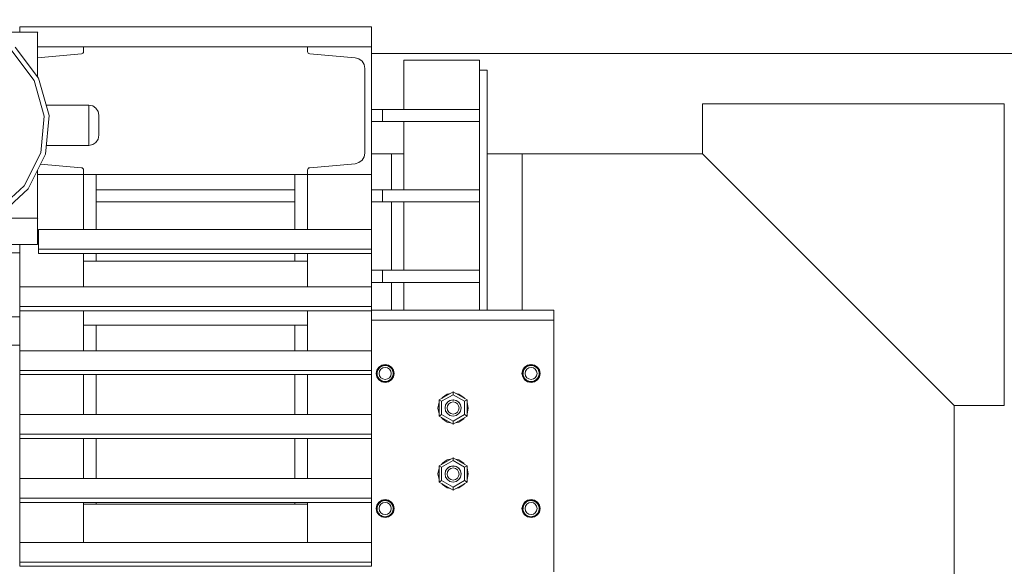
# Model space of a CAD drawing. Header units: millimetres. Extents: x 53746 to 116821, y -810352 to -765802.
# Tile 334 of 347: x 100037 to 101015, y -772998 to -772454. Entities that reach past the tile are written whole.
import ezdxf

# ---------------------------------------------------------------- set-up
doc = ezdxf.new("R2010")
doc.units = ezdxf.units.MM
doc.header["$MEASUREMENT"] = 0
for name, color, linetype, lineweight in [('Main Cradle Rails', 7, 'Continuous', 0), ('Side Cradle Stbd', 7, 'Continuous', 0), ('Side Cradle Tower', 7, 'Continuous', 0), ('Side Cradle Tower Rail Frame', 7, 'Continuous', 0)]:
    doc.layers.add(name, color=color, linetype=linetype, lineweight=lineweight)

# ---------------------------------------------------------------- blocks, each defined once
blk = doc.blocks.new('*U57')
at = {"layer": 'Side Cradle Stbd', "color": 7, "linetype": 'Continuous', "lineweight": 0}
for p, q in [((15903.59, 15589.32), (15103.27, 15589.32)), ((15432.37, 15489.32), (15253.27, 15489.32)), ((15682.37, 15239.32), (15682.37, 13874.75))]:
    blk.add_line(p, q, dxfattribs=at)
at = {"layer": 'Side Cradle Stbd', "color": 7, "linetype": 'Continuous', "lineweight": 0, "flags": 128}
blk.add_lwpolyline([(15432.37, 15539.32), (15732.37, 15539.32), (15732.37, 15239.32), (15682.37, 15239.32), (15432.37, 15489.32), (15432.37, 15539.32)], dxfattribs=at)
at = {"layer": 'Side Cradle Tower', "color": 7, "linetype": 'Continuous', "lineweight": 0}
for p, q in [((14753.68, 15615.76), (15103.27, 15615.76)), ((14771.32, 15595.76), (14817.23, 15595.76)), ((14817.07, 15590.38), (14817.23, 15591.25)), ((14817.23, 15595.76), (14817.23, 15591.25)), ((15039.77, 15595.76), (14817.23, 15595.76)), ((15039.77, 15595.76), (15039.77, 15591.25)), ((15103.27, 15595.76), (15039.77, 15595.76)), ((15039.93, 15590.38), (15039.77, 15591.25)), ((15103.27, 15468.76), (15103.27, 15595.76)), ((14771.32, 15585.04), (14815.04, 15588.86)), ((14815.9, 15589.1), (14815.89, 15589.1)), ((14815.89, 15589.1), (14815.89, 15589.1)), ((14816.6, 15589.63), (14816.6, 15589.63)), ((14816.6, 15589.63), (14816.6, 15589.63)), ((14817.07, 15590.38), (14817.07, 15590.38)), ((14817.07, 15590.38), (14817.07, 15590.38)), ((15039.93, 15590.38), (15039.93, 15590.39)), ((15039.93, 15590.38), (15039.93, 15590.38)), ((15040.39, 15589.63), (15040.4, 15589.63)), ((15040.4, 15589.63), (15040.4, 15589.63)), ((15041.1, 15589.1), (15041.11, 15589.1)), ((15041.1, 15589.1), (15041.1, 15589.1)), ((15087.1, 15584.91), (15041.96, 15588.86)), ((15090.9, 15583.85), (15087.1, 15584.91)), ((15087.12, 15584.9), (15087.1, 15584.91)), ((15090.92, 15583.83), (15090.9, 15583.85)), ((15094.06, 15581.48), (15094.08, 15581.45)), ((15135.63, 15533.64), (15135.63, 15582.64)), ((15210.63, 15533.64), (15210.63, 15582.64)), ((15096.87, 15490.27), (15096.87, 15574.25)), ((15218.27, 15333.93), (15218.27, 15572.64)), ((15114.42, 15521.64), (15114.42, 15533.64)), ((15210.63, 15521.64), (15210.63, 15533.64)), ((15135.63, 15453.64), (15135.63, 15521.64)), ((15210.63, 15453.64), (15210.63, 15521.64)), ((15096.14, 15486.39), (15096.87, 15490.27)), ((14815.04, 15475.66), (14774.5, 15479.2)), ((14815.89, 15475.42), (14815.04, 15475.66)), ((14815.89, 15475.42), (14815.89, 15475.42)), ((14815.9, 15475.42), (14815.89, 15475.42)), ((14816.6, 15474.89), (14816.6, 15474.89)), ((14816.6, 15474.89), (14816.6, 15474.89)), ((14817.07, 15474.14), (14817.07, 15474.14)), ((14817.07, 15474.14), (14817.07, 15474.13)), ((14817.23, 15468.76), (14817.23, 15473.27)), ((15039.77, 15468.76), (15039.77, 15473.27)), ((15039.93, 15474.14), (15039.93, 15474.13)), ((15039.93, 15474.14), (15039.93, 15474.14)), ((15040.39, 15474.89), (15040.4, 15474.89)), ((15040.4, 15474.89), (15040.4, 15474.89)), ((15041.1, 15475.42), (15041.96, 15475.66)), ((15041.1, 15475.42), (15041.11, 15475.42)), ((15041.1, 15475.42), (15041.1, 15475.42)), ((15041.96, 15475.66), (15087.1, 15479.61)), ((14771.32, 15468.76), (14817.23, 15468.76)), ((15039.77, 15468.76), (14817.23, 15468.76)), ((14817.23, 15414.19), (14817.23, 15468.76)), ((14829.73, 15468.76), (14829.73, 15414.19)), ((15027.21, 15414.19), (15027.21, 15468.76)), ((15103.27, 15468.76), (15039.77, 15468.76)), ((15039.77, 15414.19), (15039.77, 15468.76)), ((15103.27, 15468.76), (15103.27, 15414.19)), ((14758.25, 15457.58), (14731.09, 15432.83)), ((15027.21, 15453.64), (14829.73, 15453.64)), ((15114.42, 15441.64), (15114.42, 15453.64)), ((15210.63, 15441.64), (15210.63, 15453.64)), ((15027.21, 15441.64), (14829.73, 15441.64)), ((14829.79, 15441.64), (14829.79, 15414.19)), ((15135.63, 15373.64), (15135.63, 15441.64)), ((15210.63, 15373.64), (15210.63, 15441.64)), ((14771.32, 15424.93), (14771.27, 15424.93)), ((14771.27, 15399.37), (14771.27, 15424.93)), ((14772.32, 15414.19), (15103.27, 15414.19)), ((14771.27, 15399.37), (14585.85, 15399.37)), ((14753.68, 15390.92), (14753.68, 15399.37)), ((14753.68, 15390.92), (14695.47, 15390.92)), ((14753.68, 15357.24), (14753.68, 15390.92)), ((14772.32, 15390.41), (14772.32, 15394.65)), ((14772.32, 15394.65), (15103.27, 15394.65)), ((14772.32, 15390.41), (15103.27, 15390.41)), ((14817.23, 15357.24), (14817.23, 15390.41)), ((14829.73, 15390.41), (14829.73, 15382.59)), ((14829.79, 15390.41), (14829.79, 15382.59)), ((15027.21, 15382.59), (15027.21, 15390.41)), ((15039.77, 15357.24), (15039.77, 15390.41)), ((15103.27, 15390.41), (15103.27, 15394.65)), ((15103.27, 15390.41), (15103.27, 15357.24)), ((14817.23, 15382.59), (15039.77, 15382.59)), ((15114.42, 15361.64), (15114.42, 15373.64)), ((15210.63, 15361.64), (15210.63, 15373.64)), ((14753.68, 15357.24), (15103.27, 15357.24)), ((15135.63, 15333.93), (15135.63, 15361.64)), ((15210.63, 15333.93), (15210.63, 15361.64)), ((14753.68, 15333.46), (14753.68, 15337.7)), ((14753.68, 15337.7), (15103.27, 15337.7)), ((15103.27, 15333.46), (15103.27, 15337.7)), ((14753.68, 15327.42), (14603.73, 15327.42)), ((14753.68, 15327.42), (14753.68, 15333.46)), ((14753.68, 15333.46), (15103.27, 15333.46)), ((14753.68, 15299.3), (14753.68, 15327.42)), ((14817.23, 15293.7), (14817.23, 15333.46)), ((15039.77, 15293.7), (15039.77, 15333.46)), ((15277.7, 15333.93), (15103.27, 15333.93)), ((15103.27, 15333.46), (15103.27, 15293.7)), ((15277.7, 15333.92), (15223.2, 15333.92)), ((15284.45, 15333.93), (15277.7, 15333.93)), ((15284.45, 15333.93), (15284.45, 15333.92)), ((14817.23, 15319.09), (15039.77, 15319.09)), ((14829.73, 15319.09), (14829.73, 15293.7)), ((15027.21, 15319.09), (15027.21, 15293.7)), ((15277.7, 15323.92), (15223.2, 15323.92)), ((14817.23, 15315.9), (14817.23, 15315.9)), ((15039.77, 15315.9), (15039.77, 15315.9)), ((14683.73, 15299.3), (14753.68, 15299.3)), ((14753.68, 15293.7), (14753.68, 15299.3)), ((14753.68, 15293.7), (15103.27, 15293.7)), ((15113.69, 15278.97), (15110.94, 15277.13)), ((15113.89, 15278.4), (15113.89, 15278.4)), ((15114.94, 15278.77), (15116.36, 15279)), ((15116.36, 15279), (15116.95, 15279.02)), ((15116.95, 15279.12), (15116.95, 15279.12)), ((15118.39, 15278.89), (15116.95, 15279.12)), ((15116.95, 15279.02), (15118.39, 15278.89)), ((15119.97, 15278.39), (15119.97, 15278.39)), ((15121.66, 15277.49), (15120.01, 15278.51)), ((15258.69, 15278.97), (15261.95, 15279.62)), ((15258.89, 15278.4), (15258.89, 15278.4)), ((15259.94, 15278.77), (15261.36, 15279)), ((15261.36, 15279), (15261.95, 15279.02)), ((15261.95, 15279.12), (15261.95, 15279.12)), ((15263.39, 15278.89), (15261.95, 15279.12)), ((15261.95, 15279.02), (15263.39, 15278.89)), ((15264.97, 15278.39), (15264.97, 15278.39)), ((15266.66, 15277.49), (15265.01, 15278.51)), ((14753.68, 15269.92), (14753.68, 15274.15)), ((14753.68, 15274.15), (15103.27, 15274.15)), ((14753.68, 15241.95), (14753.68, 15269.92)), ((14753.68, 15269.92), (15103.27, 15269.92)), ((14817.23, 15230.16), (14817.23, 15269.92)), ((14829.73, 15269.92), (14829.73, 15230.16)), ((15039.77, 15230.16), (15039.77, 15269.92)), ((15103.27, 15269.92), (15103.27, 15274.15)), ((15103.27, 15269.92), (15103.27, 15230.16)), ((15108.45, 15271.12), (15108.45, 15271.12)), ((15108.63, 15274.47), (15110.58, 15277.38)), ((15108.95, 15270.76), (15108.96, 15271.02)), ((15108.96, 15271.02), (15108.97, 15271.02)), ((15109.32, 15273.42), (15109.59, 15274.07)), ((15109.59, 15274.07), (15109.59, 15274.07)), ((15110.54, 15275.81), (15111.31, 15276.66)), ((15111.31, 15276.66), (15111.31, 15276.66)), ((15116.95, 15277.1), (15119.24, 15276.64)), ((15122.55, 15276.7), (15122.55, 15276.7)), ((15124.34, 15274.18), (15124.67, 15273.11)), ((15124.34, 15274.18), (15124.34, 15274.18)), ((15124.92, 15271.1), (15124.92, 15271.02)), ((15124.92, 15271.02), (15124.92, 15271.02)), ((15253.45, 15271.12), (15253.45, 15271.12)), ((15253.95, 15270.76), (15253.96, 15271.02)), ((15253.96, 15271.02), (15253.97, 15271.02)), ((15254.32, 15273.42), (15254.59, 15274.07)), ((15254.59, 15274.07), (15254.59, 15274.07)), ((15255.54, 15275.81), (15256.31, 15276.66)), ((15256.31, 15276.66), (15256.31, 15276.66)), ((15261.95, 15277.1), (15264.24, 15276.64)), ((15267.55, 15276.7), (15267.55, 15276.7)), ((15269.34, 15274.18), (15269.67, 15273.11)), ((15269.34, 15274.18), (15269.34, 15274.18)), ((15269.92, 15271.1), (15269.92, 15271.02)), ((15269.92, 15271.02), (15269.92, 15271.02)), ((15270.95, 15271.12), (15270.26, 15267.68)), ((15270.45, 15271.12), (15270.45, 15271.12)), ((15122.96, 15265.11), (15120.2, 15263.27)), ((15170.59, 15244.74), (15184.45, 15252.74)), ((15172.99, 15243.35), (15184.45, 15249.97)), ((15184.45, 15252.74), (15198.3, 15244.74)), ((15184.45, 15249.97), (15184.45, 15252.74)), ((15195.9, 15243.35), (15184.45, 15249.97)), ((14753.68, 15230.16), (14753.68, 15241.95)), ((14817.23, 15244.13), (14817.23, 15244.13)), ((15039.77, 15244.13), (15039.77, 15244.13)), ((15170.59, 15228.74), (15170.59, 15244.74)), ((15170.59, 15244.74), (15172.99, 15243.35)), ((15172.99, 15230.12), (15172.99, 15243.35)), ((15176.98, 15239.44), (15177.08, 15239.7)), ((15176.99, 15239.47), (15177.03, 15239.57)), ((15177.08, 15239.7), (15177.08, 15239.7)), ((15178.79, 15242.31), (15178.8, 15242.33)), ((15178.8, 15242.33), (15178.84, 15242.35)), ((15178.8, 15242.32), (15178.8, 15242.32)), ((15181.05, 15243.9), (15181.36, 15244.02)), ((15181.36, 15244.02), (15181.38, 15244.03)), ((15181.46, 15244.05), (15181.38, 15244.03)), ((15181.39, 15244.02), (15181.39, 15244.02)), ((15183.89, 15244.62), (15184.41, 15244.64)), ((15184.47, 15244.64), (15184.8, 15244.65)), ((15184.8, 15244.65), (15185, 15244.62)), ((15185, 15244.62), (15184.99, 15244.62)), ((15187.45, 15244.06), (15187.48, 15244.06)), ((15187.47, 15244.05), (15187.47, 15244.05)), ((15190.04, 15242.33), (15190.04, 15242.33)), ((15190.17, 15242.21), (15190.36, 15242)), ((15191.78, 15239.77), (15191.77, 15239.78)), ((15191.86, 15239.61), (15191.89, 15239.53)), ((15195.9, 15243.35), (15198.3, 15244.74)), ((15195.9, 15230.12), (15195.9, 15243.35)), ((15198.3, 15244.74), (15198.3, 15228.74)), ((14753.68, 15230.16), (15103.27, 15230.16)), ((15169.45, 15236.64), (15169.45, 15236.64)), ((15170.59, 15228.74), (15172.99, 15230.12)), ((15170.59, 15228.73), (15170.59, 15228.74)), ((15184.45, 15220.74), (15170.59, 15228.74)), ((15184.45, 15220.73), (15170.59, 15228.73)), ((15184.45, 15223.51), (15172.99, 15230.12)), ((15176.48, 15236.92), (15176.45, 15236.73)), ((15176.45, 15236.74), (15176.45, 15236.74)), ((15176.48, 15236.82), (15176.46, 15236.69)), ((15176.46, 15236.69), (15176.48, 15236.82)), ((15176.47, 15236.62), (15176.46, 15236.69)), ((15176.48, 15236.65), (15176.48, 15236.65)), ((15176.48, 15236.59), (15176.48, 15236.65)), ((15186.74, 15231.2), (15184.45, 15230.74)), ((15184.45, 15223.51), (15195.9, 15230.12)), ((15198.3, 15228.74), (15184.45, 15220.74)), ((15198.3, 15228.73), (15184.45, 15220.73)), ((15191.84, 15233.68), (15192.45, 15236.74)), ((15192.37, 15237.13), (15192.42, 15236.85)), ((15192.45, 15236.73), (15192.42, 15236.84)), ((15192.43, 15236.75), (15192.43, 15236.74)), ((15192.43, 15236.74), (15192.44, 15236.69)), ((15192.43, 15236.74), (15192.44, 15236.7)), ((15192.45, 15236.74), (15192.45, 15236.74)), ((15195.9, 15230.12), (15198.3, 15228.74)), ((15198.3, 15228.73), (15198.3, 15228.74)), ((15199.45, 15236.64), (15199.45, 15236.64)), ((15173.38, 15226.72), (15172.95, 15227.37)), ((15178.71, 15222.79), (15182.03, 15222.12)), ((15182.04, 15222.12), (15178.71, 15222.78)), ((15184.45, 15220.74), (15184.45, 15223.51)), ((15184.45, 15220.73), (15184.45, 15220.74)), ((15184.45, 15220.73), (15184.45, 15220.73)), ((15195.94, 15227.37), (15195.05, 15226.04)), ((15195.94, 15227.37), (15195.51, 15226.72)), ((14753.68, 15206.37), (14753.68, 15210.61)), ((14753.68, 15210.61), (15103.27, 15210.61)), ((15103.27, 15206.37), (15103.27, 15210.61)), ((14753.68, 15166.61), (14753.68, 15206.37)), ((14753.68, 15206.37), (15103.27, 15206.37)), ((14817.23, 15166.61), (14817.23, 15206.37)), ((14829.73, 15206.37), (14829.73, 15166.61)), ((15039.77, 15166.61), (15039.77, 15206.37)), ((15103.27, 15206.37), (15103.27, 15166.61)), ((15170.59, 15179.12), (15184.44, 15187.12)), ((15170.59, 15179.12), (15184.45, 15187.12)), ((15172.95, 15180.49), (15173.84, 15181.82)), ((15184.45, 15184.35), (15172.99, 15177.73)), ((15184.44, 15187.12), (15184.45, 15187.12)), ((15184.45, 15187.12), (15198.3, 15179.12)), ((15184.45, 15187.12), (15184.45, 15187.12)), ((15184.45, 15187.12), (15198.3, 15179.12)), ((15184.45, 15187.12), (15184.45, 15184.35)), ((15184.45, 15184.35), (15195.9, 15177.73)), ((15186.85, 15185.73), (15190.18, 15185.07)), ((15190.19, 15185.07), (15186.86, 15185.73)), ((15170.59, 15179.12), (15170.59, 15179.12)), ((15170.59, 15163.12), (15170.59, 15179.12)), ((15172.99, 15177.73), (15170.59, 15179.12)), ((15172.99, 15177.73), (15172.99, 15164.5)), ((15177.05, 15174.18), (15176.45, 15171.12)), ((15176.45, 15171.12), (15176.48, 15171.31)), ((15176.45, 15171.12), (15176.45, 15171.12)), ((15176.48, 15170.96), (15176.45, 15171.12)), ((15176.48, 15171.31), (15176.48, 15171.08)), ((15176.48, 15171.08), (15176.48, 15170.99)), ((15176.48, 15170.99), (15176.48, 15170.99)), ((15176.48, 15170.96), (15176.48, 15170.99)), ((15176.97, 15173.73), (15177.05, 15174.18)), ((15176.97, 15173.73), (15177.08, 15174.04)), ((15177.11, 15174.12), (15177.08, 15174.04)), ((15177.08, 15174.04), (15177.08, 15174.04)), ((15177.23, 15174.45), (15177.11, 15174.12)), ((15178.79, 15176.65), (15178.36, 15176.13)), ((15178.8, 15176.66), (15178.79, 15176.65)), ((15178.84, 15176.69), (15178.8, 15176.66)), ((15178.8, 15176.66), (15178.8, 15176.66)), ((15179.47, 15177.23), (15178.84, 15176.69)), ((15181.39, 15178.36), (15181, 15178.21)), ((15181.43, 15178.37), (15181.39, 15178.36)), ((15181.39, 15178.36), (15181.39, 15178.36)), ((15182.15, 15178.65), (15181.43, 15178.37)), ((15183.58, 15178.94), (15182.16, 15178.65)), ((15184.45, 15178.97), (15183.58, 15178.94)), ((15183.58, 15178.94), (15183.58, 15178.94)), ((15184.82, 15178.98), (15184.45, 15178.97)), ((15185.84, 15178.84), (15184.82, 15178.98)), ((15187.44, 15178.41), (15186.48, 15178.71)), ((15187.47, 15178.39), (15187.47, 15178.39)), ((15187.5, 15178.38), (15187.47, 15178.39)), ((15188.38, 15177.93), (15187.5, 15178.38)), ((15189.73, 15177), (15189.41, 15177.24)), ((15190.04, 15176.67), (15189.73, 15177)), ((15190.04, 15176.67), (15190.04, 15176.67)), ((15190.08, 15176.63), (15190.04, 15176.67)), ((15190.49, 15176.19), (15190.08, 15176.63)), ((15191.78, 15174.11), (15191.56, 15174.59)), ((15191.78, 15174.11), (15191.78, 15174.11)), ((15191.84, 15174.18), (15191.91, 15173.82)), ((15192.32, 15171.73), (15192.42, 15171.26)), ((15192.43, 15171.08), (15192.42, 15171.26)), ((15192.42, 15171.26), (15192.45, 15171.12)), ((15192.45, 15171.12), (15192.43, 15171.06)), ((15192.43, 15171.08), (15192.43, 15171.06)), ((15192.45, 15171.12), (15192.45, 15171.12)), ((15198.3, 15179.12), (15195.9, 15177.73)), ((15195.9, 15177.73), (15195.9, 15164.5)), ((15198.3, 15179.12), (15198.3, 15179.12)), ((15198.3, 15179.12), (15198.3, 15163.12)), ((14753.68, 15166.61), (15103.27, 15166.61)), ((15172.99, 15164.5), (15170.59, 15163.12)), ((15184.45, 15155.12), (15170.59, 15163.12)), ((15172.99, 15164.5), (15184.45, 15157.89)), ((15186.74, 15165.53), (15184.45, 15165.08)), ((15195.9, 15164.5), (15184.45, 15157.89)), ((15198.3, 15163.12), (15184.45, 15155.12)), ((15198.3, 15163.12), (15195.9, 15164.5)), ((15184.45, 15157.89), (15184.45, 15155.12)), ((14753.68, 15142.83), (14753.68, 15147.07)), ((14753.68, 15147.07), (15103.27, 15147.07)), ((14753.68, 15103.07), (14753.68, 15142.83)), ((14753.68, 15142.83), (15103.27, 15142.83)), ((14817.23, 15103.07), (14817.23, 15142.83)), ((14817.23, 15140.92), (15039.77, 15140.92)), ((14829.73, 15142.83), (14829.73, 15140.92)), ((15027.21, 15142.83), (15027.21, 15140.92)), ((15039.77, 15103.07), (15039.77, 15142.83)), ((15103.27, 15142.83), (15103.27, 15147.07)), ((15103.27, 15142.83), (15103.27, 15103.07)), ((15110.94, 15142.74), (15109.09, 15139.98)), ((15110.54, 15141.42), (15111.31, 15142.27)), ((15111.31, 15142.27), (15111.31, 15142.27)), ((15113.89, 15144.01), (15113.89, 15144.01)), ((15114.94, 15144.37), (15116.36, 15144.61)), ((15116.36, 15144.61), (15116.95, 15144.63)), ((15116.95, 15144.73), (15116.95, 15144.73)), ((15118.39, 15144.5), (15116.95, 15144.73)), ((15116.95, 15144.63), (15118.39, 15144.5)), ((15116.95, 15142.71), (15119.24, 15142.25)), ((15119.97, 15144), (15119.97, 15144)), ((15121.66, 15143.09), (15120.01, 15144.12)), ((15122.55, 15142.31), (15122.55, 15142.31)), ((15255.54, 15141.43), (15256.31, 15142.27)), ((15255.58, 15143.07), (15258.5, 15145.02)), ((15256.31, 15142.27), (15256.31, 15142.28)), ((15258.89, 15144.02), (15258.89, 15144.02)), ((15259.94, 15144.38), (15261.36, 15144.61)), ((15261.36, 15144.61), (15261.95, 15144.63)), ((15261.95, 15144.73), (15261.95, 15144.73)), ((15263.39, 15144.5), (15261.95, 15144.73)), ((15261.95, 15144.63), (15263.39, 15144.5)), ((15261.95, 15142.71), (15264.24, 15142.25)), ((15264.97, 15144), (15264.97, 15144)), ((15266.66, 15143.1), (15265.01, 15144.12)), ((15267.55, 15142.31), (15267.55, 15142.31)), ((15284.45, 15073.92), (15284.45, 15145.71)), ((15108.45, 15136.73), (15108.45, 15136.73)), ((15108.95, 15136.37), (15108.96, 15136.63)), ((15108.96, 15136.63), (15108.97, 15136.63)), ((15109.32, 15139.03), (15109.59, 15139.68)), ((15109.59, 15139.68), (15109.59, 15139.68)), ((15124.34, 15139.79), (15124.67, 15138.72)), ((15124.34, 15139.79), (15124.34, 15139.79)), ((15124.92, 15136.71), (15124.92, 15136.63)), ((15124.92, 15136.63), (15124.92, 15136.63)), ((15125.95, 15136.71), (15125.26, 15140.15)), ((15125.45, 15136.73), (15125.45, 15136.73)), ((15253.45, 15136.73), (15253.45, 15136.73)), ((15253.95, 15136.37), (15253.96, 15136.63)), ((15253.96, 15136.63), (15253.97, 15136.63)), ((15254.32, 15139.04), (15254.59, 15139.68)), ((15254.59, 15139.68), (15254.59, 15139.68)), ((15269.34, 15139.79), (15269.67, 15138.72)), ((15269.34, 15139.79), (15269.34, 15139.79)), ((15269.8, 15133.48), (15270.45, 15136.73)), ((15269.92, 15136.71), (15269.92, 15136.63)), ((15269.92, 15136.63), (15269.92, 15136.63)), ((15270.45, 15136.73), (15270.45, 15136.73)), ((15116.95, 15128.23), (15113.69, 15128.88)), ((15258.69, 15128.88), (15261.95, 15128.23)), ((14753.68, 15103.07), (15103.27, 15103.07)), ((14753.68, 15079.28), (14753.68, 15083.52)), ((14753.68, 15083.52), (15103.27, 15083.52)), ((15103.27, 15079.28), (15103.27, 15083.52)), ((14753.68, 15079.28), (15103.27, 15079.28))]:
    blk.add_line(p, q, dxfattribs=at)
at = {"layer": 'Side Cradle Tower', "color": 7, "linetype": 'Continuous', "lineweight": 0, "flags": 128}
for points in [[(14716.38, 15615.76), (14678.45, 15622.85), (14640.52, 15615.76), (14607.71, 15595.44), (14584.45, 15564.65), (14573.89, 15527.54), (14577.45, 15489.11), (14594.65, 15454.57), (14623.17, 15428.57), (14659.15, 15414.63), (14697.74, 15414.63), (14733.72, 15428.57), (14762.24, 15454.57), (14779.44, 15489.11), (14783, 15527.54), (14772.44, 15564.65), (14749.18, 15595.44)], [(14758.25, 15457.58), (14774.63, 15490.48), (14778.02, 15527.07), (14767.96, 15562.42), (14745.82, 15591.75), (14714.57, 15611.09), (14678.45, 15617.85), (14642.32, 15611.09), (14611.08, 15591.75), (14588.93, 15562.42), (14578.87, 15527.07), (14582.26, 15490.48), (14598.64, 15457.58), (14625.8, 15432.83), (14660.07, 15419.55), (14696.82, 15419.55), (14731.09, 15432.83)], [(14771.32, 15566.12), (14771.32, 15609.94), (14771.67, 15610.35), (14725.11, 15610.35)], [(14753.68, 15610.35), (14753.68, 15615.76), (14753.68, 15615.76)], [(15103.27, 15595.76), (15103.27, 15615.76), (15103.27, 15615.76)], [(14817.07, 15590.38), (14816.6, 15589.63), (14815.89, 15589.1), (14815.04, 15588.86)], [(15041.96, 15588.86), (15041.1, 15589.1), (15040.4, 15589.63), (15039.93, 15590.38)], [(15096.87, 15574.25), (15096.14, 15578.13), (15094.05, 15581.48), (15090.9, 15583.85)], [(15210.63, 15582.64), (15210.63, 15582.64), (15135.63, 15582.64), (15135.63, 15582.64)], [(15218.27, 15572.64), (15218.27, 15572.64), (15210.63, 15572.64)], [(14780.07, 15537.83), (14822.45, 15537.85), (14826.27, 15537.09), (14829.52, 15534.92), (14831.68, 15531.67), (14832.45, 15527.85), (14832.45, 15527.09), (14832.45, 15524.92), (14832.45, 15521.67), (14832.45, 15517.85), (14832.45, 15514.02), (14832.45, 15510.78), (14832.45, 15508.61), (14832.45, 15507.85), (14831.68, 15504.02), (14829.52, 15500.78), (14826.27, 15498.61), (14822.45, 15497.85), (14780.25, 15497.85)], [(14822.45, 15497.85), (14822.45, 15499.37), (14822.45, 15503.7), (14822.45, 15510.19), (14822.45, 15517.85), (14822.45, 15525.5), (14822.45, 15531.99), (14822.45, 15536.32), (14822.45, 15537.85)], [(15210.63, 15533.64), (15210.63, 15533.64), (15114.42, 15533.64), (15103.27, 15533.64)], [(15210.63, 15521.64), (15210.63, 15521.64), (15114.42, 15521.64), (15103.27, 15521.64)], [(15087.1, 15479.61), (15090.9, 15480.67), (15094.05, 15483.04), (15096.14, 15486.39)], [(14815.89, 15475.42), (14816.6, 15474.89), (14817.07, 15474.14), (14817.23, 15473.27)], [(15039.77, 15473.27), (15039.93, 15474.14), (15040.4, 15474.89), (15041.1, 15475.42)], [(14725.39, 15425.35), (14771.67, 15425.35), (14771.32, 15424.93), (14771.32, 15472.82)], [(15210.63, 15453.64), (15210.63, 15453.64), (15114.42, 15453.64), (15103.27, 15453.64)], [(15210.63, 15441.64), (15210.63, 15441.64), (15114.42, 15441.64), (15103.27, 15441.64)], [(14771.32, 15425), (14771.27, 15424.93), (14771.27, 15425.35)], [(14772.32, 15394.65), (14772.32, 15414.19), (14772.32, 15414.19)], [(15103.27, 15394.65), (15103.27, 15414.19), (15103.27, 15414.19)], [(14753.73, 15357.24), (14753.73, 15363.96), (14753.73, 15399.37)], [(15210.63, 15373.64), (15210.63, 15373.64), (15114.42, 15373.64), (15103.27, 15373.64)], [(14753.68, 15337.7), (14753.68, 15357.24), (14753.68, 15357.24)], [(15210.63, 15361.64), (15210.63, 15361.64), (15114.42, 15361.64), (15103.27, 15361.64)], [(15103.27, 15337.7), (15103.27, 15357.24), (15103.27, 15357.24)], [(14753.73, 15293.7), (14753.73, 15321.15), (14753.73, 15333.46)], [(15223.2, 15333.92), (15150.7, 15333.92), (15103.27, 15333.92)], [(15284.45, 15333.92), (15284.45, 15333.92), (15277.7, 15333.92)], [(15284.45, 15333.92), (15284.45, 15333.92), (15284.45, 15323.92)], [(15223.2, 15323.92), (15150.7, 15323.92), (15103.27, 15323.92)], [(15284.45, 15145.71), (15284.45, 15153.89), (15284.45, 15203.91), (15284.45, 15253.88), (15284.45, 15280.07), (15284.45, 15323.92), (15277.7, 15323.92)], [(14753.68, 15274.15), (14753.68, 15293.7), (14753.68, 15293.7)], [(15103.27, 15274.15), (15103.27, 15293.7), (15103.27, 15293.7)], [(15110.58, 15277.38), (15113.5, 15279.34), (15116.95, 15280.02), (15120.39, 15279.34), (15123.31, 15277.38), (15125.26, 15274.47), (15125.95, 15271.02), (15125.26, 15267.58), (15123.31, 15264.66), (15120.39, 15262.71), (15116.95, 15262.02), (15113.5, 15262.71), (15110.58, 15264.66), (15108.63, 15267.58), (15107.95, 15271.02), (15108.63, 15274.47)], [(15112.49, 15277.66), (15112.49, 15277.66), (15111.52, 15276.9), (15111.34, 15276.7), (15111.31, 15276.66)], [(15113.88, 15278.51), (15113.88, 15278.51), (15112.49, 15277.66)], [(15112.49, 15277.66), (15113.77, 15278.36), (15113.89, 15278.4)], [(15125.45, 15271.12), (15125.45, 15271.12), (15124.8, 15274.37), (15122.96, 15277.13), (15120.2, 15278.97), (15116.95, 15279.62), (15113.69, 15278.97)], [(15113.88, 15278.51), (15113.88, 15278.51), (15114.64, 15278.66)], [(15114.94, 15278.77), (15114.94, 15278.77), (15113.91, 15278.41), (15113.89, 15278.4), (15113.89, 15278.4)], [(15116.94, 15279.12), (15116.95, 15279.12), (15114.94, 15278.77)], [(15116.94, 15279.12), (15116.95, 15279.12), (15116.95, 15279.12)], [(15119.97, 15278.39), (15119.97, 15278.39), (15119.27, 15278.68), (15118.39, 15278.89), (15118.39, 15278.89)], [(15119.35, 15278.64), (15120.01, 15278.51), (15120.01, 15278.51)], [(15119.97, 15278.39), (15119.99, 15278.38), (15120.61, 15278.13), (15121.67, 15277.48)], [(15120.01, 15278.51), (15120.01, 15278.51), (15120.01, 15278.51)], [(15270.26, 15267.68), (15268.31, 15264.76), (15265.39, 15262.81), (15261.95, 15262.12), (15258.5, 15262.81), (15255.58, 15264.76), (15253.63, 15267.68), (15252.95, 15271.12), (15253.63, 15274.56), (15255.58, 15277.48), (15258.5, 15279.44), (15261.7, 15280.07), (15261.95, 15280.12), (15262.2, 15280.07), (15265.39, 15279.44), (15268.31, 15277.48), (15270.26, 15274.56), (15270.95, 15271.12)], [(15258.69, 15278.97), (15255.94, 15277.13), (15254.09, 15274.37), (15253.45, 15271.12), (15253.45, 15271.12)], [(15257.49, 15277.66), (15257.49, 15277.66), (15256.52, 15276.9), (15256.34, 15276.7), (15256.31, 15276.66)], [(15258.88, 15278.51), (15258.88, 15278.51), (15257.49, 15277.66)], [(15257.49, 15277.66), (15258.77, 15278.36), (15258.89, 15278.4)], [(15258.88, 15278.51), (15258.88, 15278.51), (15259.64, 15278.66)], [(15259.94, 15278.77), (15259.94, 15278.77), (15258.91, 15278.41), (15258.89, 15278.4), (15258.89, 15278.4)], [(15261.94, 15279.12), (15261.95, 15279.12), (15259.94, 15278.77)], [(15261.94, 15279.12), (15261.95, 15279.12), (15261.95, 15279.12)], [(15270.45, 15271.12), (15270.45, 15271.12), (15269.8, 15274.37), (15267.96, 15277.13), (15265.2, 15278.97), (15261.95, 15279.62)], [(15264.97, 15278.39), (15264.97, 15278.39), (15264.27, 15278.68), (15263.39, 15278.89), (15263.39, 15278.89)], [(15264.35, 15278.64), (15265.01, 15278.51), (15265.01, 15278.51)], [(15264.97, 15278.39), (15264.99, 15278.38), (15265.61, 15278.13), (15266.67, 15277.48)], [(15265.01, 15278.51), (15265.01, 15278.51), (15265.01, 15278.51)], [(14753.73, 15230.16), (14753.73, 15235.54), (14753.73, 15256.18), (14753.73, 15269.92)], [(15027.21, 15269.92), (15027.21, 15253.88), (15027.21, 15230.16)], [(15110.94, 15277.13), (15109.09, 15274.37), (15108.45, 15271.12), (15108.45, 15271.12)], [(15108.45, 15271.12), (15109.09, 15267.87), (15110.94, 15265.11), (15113.69, 15263.27), (15116.95, 15262.62), (15120.2, 15263.27)], [(15125.45, 15271.12), (15124.8, 15267.86), (15122.96, 15265.11), (15120.2, 15263.26), (15116.95, 15262.62), (15113.69, 15263.26), (15110.94, 15265.11), (15109.09, 15267.86), (15108.45, 15271.12)], [(15108.95, 15270.76), (15108.95, 15271.12), (15108.98, 15271.3)], [(15124.92, 15271.02), (15124.92, 15271.02), (15124.92, 15270.44), (15124.69, 15269), (15124.35, 15268.03), (15124.33, 15267.96), (15124.28, 15267.83), (15123.58, 15266.55), (15122.81, 15265.58), (15122.63, 15265.42), (15122.59, 15265.38), (15121.73, 15264.61), (15120.68, 15263.95), (15120.02, 15263.67), (15119.99, 15263.66), (15119.34, 15263.39), (15118.13, 15263.11), (15116.94, 15263.04), (15116.94, 15263.04), (15116.67, 15263.03), (15115.44, 15263.16), (15114.04, 15263.57), (15113.89, 15263.64), (15113.86, 15263.65), (15112.93, 15264.1), (15111.74, 15264.95), (15111.31, 15265.38), (15111.27, 15265.42), (15110.86, 15265.82), (15110.02, 15267.01), (15109.57, 15267.96), (15109.53, 15268.03), (15109.49, 15268.13), (15109.09, 15269.53), (15108.95, 15270.76), (15108.95, 15270.76)], [(15109.32, 15273.42), (15109.32, 15273.42), (15109.04, 15272.22), (15108.97, 15271.1), (15108.96, 15271.02)], [(15109.55, 15274.18), (15109.55, 15274.18), (15109.32, 15273.42)], [(15109.55, 15274.18), (15109.55, 15274.18), (15109.76, 15274.49)], [(15110.54, 15275.81), (15110.54, 15275.81), (15109.88, 15274.77), (15109.61, 15274.14), (15109.59, 15274.07)], [(15111.29, 15276.77), (15111.29, 15276.78), (15110.54, 15275.81)], [(15119.24, 15276.64), (15121.19, 15275.34), (15122.49, 15273.39), (15122.95, 15271.1), (15122.49, 15268.8), (15121.19, 15266.85), (15119.24, 15265.55), (15116.95, 15265.1), (15114.65, 15265.55), (15112.7, 15266.85), (15111.4, 15268.8), (15110.95, 15271.1), (15111.4, 15273.39), (15112.7, 15275.34), (15114.65, 15276.64), (15116.95, 15277.1)], [(15111.29, 15276.77), (15111.29, 15276.78), (15111.79, 15277.11)], [(15122.55, 15276.7), (15122.55, 15276.7), (15121.67, 15277.48)], [(15122.03, 15277.16), (15122.6, 15276.78), (15122.61, 15276.77)], [(15122.55, 15276.7), (15122.59, 15276.66), (15122.76, 15276.51), (15123.54, 15275.55)], [(15123.54, 15275.55), (15122.6, 15276.78), (15122.6, 15276.77)], [(15122.96, 15265.11), (15124.8, 15267.87), (15125.45, 15271.12)], [(15124.3, 15274.14), (15124.3, 15274.14), (15124.25, 15274.28), (15123.54, 15275.55)], [(15124.15, 15274.46), (15124.34, 15274.18), (15124.34, 15274.18)], [(15124.3, 15274.14), (15124.32, 15274.08), (15124.67, 15273.11)], [(15124.67, 15273.11), (15124.67, 15273.11), (15124.92, 15271.68), (15124.92, 15271.1), (15124.92, 15271.1)], [(15124.92, 15271.25), (15124.95, 15271.12), (15124.92, 15271)], [(15253.45, 15271.12), (15254.09, 15267.87), (15255.94, 15265.11), (15258.69, 15263.27), (15261.95, 15262.62), (15265.2, 15263.27), (15267.96, 15265.11), (15269.8, 15267.87), (15270.45, 15271.12)], [(15253.45, 15271.12), (15254.09, 15267.86), (15255.94, 15265.11), (15258.69, 15263.26), (15261.95, 15262.62), (15265.2, 15263.26), (15267.96, 15265.11), (15269.8, 15267.86), (15270.45, 15271.12)], [(15253.95, 15270.76), (15253.95, 15271.12), (15253.98, 15271.3)], [(15269.92, 15271.02), (15269.92, 15271.02), (15269.92, 15270.44), (15269.69, 15269), (15269.35, 15268.03), (15269.33, 15267.96), (15269.28, 15267.83), (15268.58, 15266.55), (15267.81, 15265.58), (15267.63, 15265.42), (15267.59, 15265.38), (15266.73, 15264.61), (15265.68, 15263.95), (15265.02, 15263.67), (15264.99, 15263.66), (15264.34, 15263.39), (15263.13, 15263.11), (15261.94, 15263.04), (15261.94, 15263.04), (15261.67, 15263.03), (15260.44, 15263.16), (15259.04, 15263.57), (15258.89, 15263.64), (15258.86, 15263.65), (15257.93, 15264.1), (15256.74, 15264.95), (15256.31, 15265.38), (15256.27, 15265.42), (15255.86, 15265.82), (15255.02, 15267.01), (15254.57, 15267.96), (15254.53, 15268.03), (15254.49, 15268.13), (15254.09, 15269.53), (15253.95, 15270.76), (15253.95, 15270.76)], [(15254.32, 15273.42), (15254.32, 15273.42), (15254.04, 15272.22), (15253.97, 15271.1), (15253.96, 15271.02)], [(15254.55, 15274.18), (15254.55, 15274.18), (15254.32, 15273.42)], [(15254.55, 15274.18), (15254.55, 15274.18), (15254.76, 15274.49)], [(15255.54, 15275.81), (15255.54, 15275.81), (15254.88, 15274.77), (15254.61, 15274.14), (15254.59, 15274.07)], [(15256.29, 15276.77), (15256.29, 15276.78), (15255.54, 15275.81)], [(15264.24, 15276.64), (15266.19, 15275.34), (15267.49, 15273.39), (15267.95, 15271.1), (15267.49, 15268.8), (15266.19, 15266.85), (15264.24, 15265.55), (15261.95, 15265.1), (15259.65, 15265.55), (15257.7, 15266.85), (15256.4, 15268.8), (15255.95, 15271.1), (15256.4, 15273.39), (15257.7, 15275.34), (15259.65, 15276.64), (15261.95, 15277.1)], [(15256.29, 15276.77), (15256.29, 15276.78), (15256.79, 15277.11)], [(15267.55, 15276.7), (15267.55, 15276.7), (15266.67, 15277.48)], [(15267.03, 15277.16), (15267.6, 15276.78), (15267.61, 15276.77)], [(15267.55, 15276.7), (15267.59, 15276.66), (15267.76, 15276.51), (15268.54, 15275.55)], [(15268.54, 15275.55), (15267.6, 15276.78), (15267.6, 15276.77)], [(15269.3, 15274.14), (15269.3, 15274.14), (15269.25, 15274.28), (15268.54, 15275.55)], [(15269.15, 15274.46), (15269.34, 15274.18), (15269.34, 15274.18)], [(15269.3, 15274.14), (15269.32, 15274.08), (15269.67, 15273.11)], [(15269.67, 15273.11), (15269.67, 15273.11), (15269.92, 15271.68), (15269.92, 15271.1), (15269.92, 15271.1)], [(15269.92, 15271.25), (15269.95, 15271.12), (15269.92, 15271)], [(15173.15, 15246.21), (15173.84, 15247.25), (15178.71, 15250.5), (15181.56, 15251.07)], [(15187.34, 15251.07), (15190.19, 15250.5), (15195.05, 15247.25), (15195.74, 15246.21)], [(15169.45, 15236.64), (15169.45, 15236.64), (15170.59, 15242.38), (15170.59, 15242.39)], [(15169.45, 15236.64), (15170.19, 15240.38), (15170.58, 15242.37), (15170.59, 15242.38), (15170.59, 15242.38)], [(15192.45, 15236.74), (15191.84, 15239.8), (15190.1, 15242.4), (15187.51, 15244.13), (15184.45, 15244.74), (15181.38, 15244.13), (15178.79, 15242.4), (15177.05, 15239.8), (15176.45, 15236.74)], [(15177.19, 15240), (15177.05, 15239.79), (15176.99, 15239.47)], [(15177.12, 15239.8), (15177.05, 15239.7), (15177.03, 15239.58)], [(15177.03, 15239.57), (15177.05, 15239.71), (15177.12, 15239.8)], [(15177.08, 15239.7), (15177.08, 15239.7), (15177.11, 15239.78), (15177.2, 15240.02)], [(15184.45, 15230.74), (15182.15, 15231.2), (15180.2, 15232.5), (15178.9, 15234.44), (15178.45, 15236.74), (15178.9, 15239.03), (15180.2, 15240.98), (15182.15, 15242.28), (15184.45, 15242.74), (15186.74, 15242.28), (15188.69, 15240.98), (15189.99, 15239.03), (15190.45, 15236.74), (15189.99, 15234.44), (15188.69, 15232.5), (15186.74, 15231.2)], [(15178.49, 15241.95), (15178.79, 15242.31), (15178.8, 15242.32)], [(15178.53, 15242.01), (15178.78, 15242.3), (15178.78, 15242.31), (15178.79, 15242.31)], [(15179.21, 15242.67), (15178.79, 15242.39), (15178.54, 15242.01)], [(15178.8, 15242.32), (15178.84, 15242.35), (15179.25, 15242.71)], [(15180.99, 15243.86), (15181, 15243.87), (15181.39, 15244.02)], [(15181.94, 15244.23), (15181.38, 15244.12), (15181.05, 15243.9)], [(15181.35, 15244.01), (15181.38, 15244.04), (15181.47, 15244.05)], [(15181.39, 15244.02), (15181.39, 15244.02), (15181.42, 15244.03), (15181.97, 15244.25)], [(15183.81, 15244.61), (15184.45, 15244.63), (15184.82, 15244.64), (15185.17, 15244.59)], [(15185, 15244.62), (15184.45, 15244.73), (15183.89, 15244.62)], [(15184.41, 15244.64), (15184.45, 15244.64), (15184.47, 15244.64)], [(15186.82, 15244.27), (15187.44, 15244.07), (15187.47, 15244.05), (15187.47, 15244.05)], [(15188.03, 15243.77), (15187.51, 15244.12), (15186.88, 15244.25)], [(15187.47, 15244.05), (15187.5, 15244.04), (15188.12, 15243.72)], [(15187.48, 15244.06), (15187.5, 15244.04), (15187.5, 15244.04)], [(15187.5, 15244.04), (15187.51, 15244.04), (15188.03, 15243.77)], [(15189.76, 15242.62), (15190.04, 15242.33), (15190.04, 15242.33)], [(15190.36, 15242), (15190.1, 15242.39), (15189.78, 15242.6)], [(15190.16, 15242.22), (15190.1, 15242.3), (15190.01, 15242.36)], [(15190.01, 15242.36), (15190.1, 15242.3), (15190.17, 15242.21)], [(15190.04, 15242.33), (15190.08, 15242.29), (15190.4, 15241.95)], [(15191.62, 15240.13), (15191.78, 15239.77), (15191.78, 15239.77)], [(15191.89, 15239.53), (15191.84, 15239.79), (15191.63, 15240.1)], [(15191.86, 15239.61), (15191.84, 15239.7), (15191.75, 15239.84)], [(15191.75, 15239.84), (15191.84, 15239.71), (15191.86, 15239.6)], [(15191.78, 15239.77), (15191.81, 15239.7), (15191.89, 15239.51)], [(15198.3, 15242.39), (15198.3, 15242.38), (15199.45, 15236.64), (15199.45, 15236.64)], [(15198.3, 15242.38), (15198.3, 15242.38), (15198.81, 15239.83), (15199.44, 15236.65), (15199.45, 15236.64)], [(14753.68, 15210.61), (14753.68, 15230.16), (14753.68, 15230.16)], [(15103.27, 15210.61), (15103.27, 15230.16), (15103.27, 15230.16)], [(15170.59, 15230.9), (15170.59, 15230.9), (15169.45, 15236.64)], [(15170.59, 15230.9), (15170.59, 15230.9), (15169.45, 15236.63), (15169.45, 15236.64), (15169.45, 15236.64)], [(15176.45, 15236.74), (15176.45, 15236.74), (15177.05, 15233.68), (15178.79, 15231.08), (15181.38, 15229.35), (15184.45, 15228.74), (15187.51, 15229.35), (15190.1, 15231.08), (15191.84, 15233.68)], [(15176.48, 15236.65), (15176.48, 15236.65), (15176.48, 15236.74), (15176.48, 15236.93)], [(15192.42, 15236.85), (15192.43, 15236.74), (15192.43, 15236.74)], [(15199.45, 15236.64), (15198.3, 15230.9), (15198.3, 15230.9)], [(15199.45, 15236.64), (15199.45, 15236.64), (15198.38, 15231.29), (15198.3, 15230.91), (15198.3, 15230.9)], [(15173.84, 15226.03), (15173.84, 15226.04), (15172.95, 15227.37)], [(15178.71, 15222.79), (15173.84, 15226.04), (15172.95, 15227.37)], [(15178.71, 15222.78), (15178.71, 15222.78), (15173.84, 15226.03)], [(15190.19, 15222.79), (15190.19, 15222.78), (15186.85, 15222.12)], [(15195.94, 15227.37), (15195.05, 15226.04), (15190.19, 15222.79), (15186.86, 15222.12)], [(15195.05, 15226.04), (15195.05, 15226.04), (15190.19, 15222.79)], [(14753.73, 15166.61), (14753.73, 15170.56), (14753.73, 15192.73), (14753.73, 15206.37)], [(15027.21, 15206.37), (15027.21, 15203.91), (15027.21, 15166.61)], [(15172.95, 15180.49), (15173.84, 15181.82), (15178.71, 15185.07), (15182.03, 15185.73)], [(15173.84, 15181.82), (15173.84, 15181.82), (15178.7, 15185.07)], [(15178.7, 15185.07), (15178.71, 15185.07), (15182.04, 15185.73)], [(15190.18, 15185.07), (15190.19, 15185.07), (15195.05, 15181.82)], [(15190.19, 15185.07), (15195.05, 15181.82), (15195.94, 15180.49)], [(15195.05, 15181.82), (15195.05, 15181.82), (15195.94, 15180.49)], [(15169.45, 15171.21), (15169.45, 15171.21), (15170.59, 15176.95)], [(15169.45, 15171.21), (15170.59, 15176.95), (15170.59, 15176.95)], [(15170.59, 15165.47), (15170.59, 15165.47), (15169.45, 15171.21), (15169.45, 15171.21)], [(15170.59, 15165.47), (15170.59, 15165.47), (15170.2, 15167.43), (15169.45, 15171.21)], [(15176.45, 15171.12), (15177.05, 15168.06), (15178.79, 15165.46), (15181.38, 15163.73), (15184.45, 15163.12), (15187.51, 15163.73), (15190.1, 15165.46), (15191.84, 15168.06), (15192.45, 15171.12)], [(15176.48, 15170.99), (15176.48, 15170.99), (15176.48, 15171.08), (15176.48, 15171.31)], [(15192.45, 15171.12), (15192.45, 15171.12), (15191.84, 15174.18), (15190.1, 15176.77), (15187.51, 15178.51), (15184.45, 15179.12), (15181.38, 15178.51), (15178.79, 15176.77), (15177.05, 15174.18)], [(15177.08, 15174.04), (15177.08, 15174.04), (15177.11, 15174.12), (15177.23, 15174.45)], [(15178.36, 15176.13), (15178.79, 15176.65), (15178.8, 15176.66)], [(15184.45, 15165.08), (15182.15, 15165.53), (15180.2, 15166.83), (15178.9, 15168.78), (15178.45, 15171.08), (15178.9, 15173.37), (15180.2, 15175.32), (15182.15, 15176.62), (15184.45, 15177.08), (15186.74, 15176.62), (15188.69, 15175.32), (15189.99, 15173.37), (15190.45, 15171.08), (15189.99, 15168.78), (15188.69, 15166.83), (15186.74, 15165.53)], [(15178.8, 15176.66), (15178.84, 15176.69), (15179.47, 15177.23)], [(15180.44, 15177.88), (15181, 15178.21), (15181.39, 15178.36)], [(15181.39, 15178.36), (15181.39, 15178.36), (15181.42, 15178.37), (15182.15, 15178.65), (15183.58, 15178.94), (15183.58, 15178.94)], [(15183.58, 15178.94), (15184.45, 15178.97), (15184.82, 15178.98), (15185.84, 15178.84)], [(15186.48, 15178.71), (15187.44, 15178.41), (15187.47, 15178.39), (15187.47, 15178.39)], [(15187.47, 15178.39), (15187.5, 15178.38), (15188.38, 15177.93)], [(15189.41, 15177.24), (15189.73, 15177), (15190.04, 15176.67), (15190.04, 15176.67)], [(15190.04, 15176.67), (15190.08, 15176.63), (15190.49, 15176.19)], [(15191.56, 15174.58), (15191.78, 15174.11), (15191.78, 15174.11)], [(15191.78, 15174.11), (15191.81, 15174.04), (15191.91, 15173.82)], [(15192.42, 15171.25), (15192.43, 15171.08), (15192.43, 15171.08)], [(15198.3, 15176.95), (15199.45, 15171.21), (15199.45, 15171.21)], [(15198.3, 15176.95), (15198.3, 15176.95), (15199.45, 15171.21)], [(15199.45, 15171.21), (15199.45, 15171.21), (15198.3, 15165.47), (15198.3, 15165.47)], [(15199.45, 15171.21), (15199.23, 15170.14), (15198.8, 15167.98), (15198.3, 15165.48), (15198.3, 15165.47), (15198.3, 15165.47)], [(14753.68, 15147.07), (14753.68, 15166.61), (14753.68, 15166.61)], [(15103.27, 15147.07), (15103.27, 15166.61), (15103.27, 15166.61)], [(15181.56, 15156.79), (15178.71, 15157.35), (15173.84, 15160.6), (15173.15, 15161.64)], [(15195.74, 15161.64), (15195.05, 15160.6), (15190.19, 15157.35), (15187.34, 15156.79)], [(14753.73, 15103.07), (14753.73, 15107.11), (14753.73, 15127.75), (14753.73, 15142.83)], [(15125.26, 15140.15), (15123.31, 15143.07), (15120.39, 15145.02), (15116.95, 15145.71), (15113.5, 15145.02), (15110.58, 15143.07), (15108.63, 15140.15), (15107.95, 15136.71), (15108.63, 15133.26), (15110.58, 15130.34), (15113.5, 15128.39), (15116.95, 15127.71), (15120.39, 15128.39), (15123.31, 15130.34), (15125.26, 15133.26), (15125.95, 15136.71)], [(15110.54, 15141.42), (15110.54, 15141.42), (15109.88, 15140.38), (15109.61, 15139.74), (15109.59, 15139.68)], [(15111.29, 15142.38), (15111.29, 15142.39), (15110.54, 15141.42)], [(15125.45, 15136.73), (15125.45, 15136.73), (15124.8, 15139.98), (15122.96, 15142.74), (15120.2, 15144.58), (15116.95, 15145.23), (15113.69, 15144.58), (15110.94, 15142.74)], [(15119.24, 15142.25), (15121.19, 15140.95), (15122.49, 15139), (15122.95, 15136.71), (15122.49, 15134.41), (15121.19, 15132.46), (15119.24, 15131.16), (15116.95, 15130.71), (15114.65, 15131.16), (15112.7, 15132.46), (15111.4, 15134.41), (15110.95, 15136.71), (15111.4, 15139), (15112.7, 15140.95), (15114.65, 15142.25), (15116.95, 15142.71)], [(15111.29, 15142.38), (15111.29, 15142.39), (15111.79, 15142.72)], [(15112.49, 15143.27), (15112.49, 15143.27), (15111.52, 15142.5), (15111.34, 15142.31), (15111.31, 15142.27)], [(15113.88, 15144.12), (15113.88, 15144.12), (15112.49, 15143.27)], [(15112.49, 15143.27), (15113.77, 15143.97), (15113.89, 15144.01)], [(15113.88, 15144.12), (15113.88, 15144.12), (15114.64, 15144.27)], [(15114.94, 15144.37), (15114.94, 15144.37), (15113.91, 15144.02), (15113.89, 15144.01), (15113.89, 15144.01)], [(15116.94, 15144.73), (15116.95, 15144.73), (15114.94, 15144.37)], [(15116.94, 15144.73), (15116.95, 15144.73), (15116.95, 15144.73)], [(15119.97, 15144), (15119.97, 15144), (15119.27, 15144.29), (15118.39, 15144.5), (15118.39, 15144.5)], [(15119.35, 15144.25), (15120.01, 15144.12), (15120.01, 15144.12)], [(15119.97, 15144), (15119.99, 15143.99), (15120.61, 15143.74), (15121.67, 15143.09)], [(15120.01, 15144.12), (15120.01, 15144.12), (15120.01, 15144.12)], [(15122.55, 15142.31), (15122.55, 15142.31), (15121.67, 15143.09)], [(15122.03, 15142.77), (15122.6, 15142.39), (15122.61, 15142.38)], [(15122.55, 15142.31), (15122.59, 15142.27), (15122.76, 15142.12), (15123.54, 15141.16)], [(15123.54, 15141.16), (15122.6, 15142.39), (15122.6, 15142.38)], [(15124.3, 15139.75), (15124.3, 15139.75), (15124.25, 15139.89), (15123.54, 15141.16)], [(15258.5, 15145.02), (15261.94, 15145.71), (15261.95, 15145.71), (15261.95, 15145.71), (15265.39, 15145.02), (15268.31, 15143.07), (15270.26, 15140.15), (15270.95, 15136.71), (15270.26, 15133.26), (15268.31, 15130.34), (15265.39, 15128.39), (15261.95, 15127.71), (15258.5, 15128.39), (15255.58, 15130.34), (15253.63, 15133.26), (15252.95, 15136.71), (15253.63, 15140.15), (15255.58, 15143.07)], [(15270.45, 15136.73), (15270.45, 15136.73), (15269.8, 15139.98), (15267.96, 15142.74), (15265.2, 15144.58), (15261.95, 15145.23), (15258.69, 15144.58), (15255.94, 15142.74), (15254.09, 15139.98), (15253.45, 15136.73), (15253.45, 15136.73)], [(15255.54, 15141.43), (15255.54, 15141.43), (15254.88, 15140.38), (15254.61, 15139.75), (15254.59, 15139.68)], [(15256.29, 15142.39), (15256.29, 15142.39), (15255.54, 15141.43)], [(15264.24, 15142.25), (15266.19, 15140.95), (15267.49, 15139), (15267.95, 15136.71), (15267.49, 15134.41), (15266.19, 15132.47), (15264.24, 15131.17), (15261.95, 15130.71), (15259.65, 15131.17), (15257.7, 15132.47), (15256.4, 15134.41), (15255.95, 15136.71), (15256.4, 15139), (15257.7, 15140.95), (15259.65, 15142.25), (15261.95, 15142.71)], [(15256.29, 15142.38), (15256.29, 15142.39), (15256.79, 15142.72)], [(15257.49, 15143.28), (15257.49, 15143.28), (15256.52, 15142.51), (15256.34, 15142.31), (15256.31, 15142.27)], [(15258.88, 15144.12), (15258.88, 15144.12), (15257.49, 15143.28)], [(15257.49, 15143.28), (15258.77, 15143.97), (15258.89, 15144.02)], [(15258.88, 15144.12), (15258.88, 15144.12), (15259.64, 15144.27)], [(15259.94, 15144.38), (15259.94, 15144.38), (15258.91, 15144.02), (15258.89, 15144.02), (15258.89, 15144.02)], [(15261.94, 15144.73), (15261.95, 15144.73), (15259.94, 15144.38)], [(15261.94, 15144.73), (15261.95, 15144.73), (15261.95, 15144.73)], [(15264.97, 15144), (15264.97, 15144), (15264.27, 15144.29), (15263.39, 15144.5), (15263.39, 15144.5)], [(15264.35, 15144.25), (15265.01, 15144.12), (15265.01, 15144.12)], [(15264.97, 15144), (15264.99, 15143.99), (15265.61, 15143.74), (15266.67, 15143.09)], [(15265.01, 15144.12), (15265.01, 15144.12), (15265.01, 15144.12)], [(15267.55, 15142.31), (15267.55, 15142.31), (15266.67, 15143.09)], [(15267.03, 15142.77), (15267.6, 15142.39), (15267.61, 15142.38)], [(15267.55, 15142.31), (15267.59, 15142.28), (15267.76, 15142.13), (15268.54, 15141.16)], [(15268.54, 15141.16), (15267.6, 15142.39), (15267.6, 15142.39)], [(15269.3, 15139.76), (15269.3, 15139.76), (15269.25, 15139.89), (15268.54, 15141.16)], [(15109.09, 15139.98), (15108.45, 15136.73), (15108.45, 15136.73)], [(15108.45, 15136.73), (15109.09, 15133.48), (15110.94, 15130.72), (15113.69, 15128.88)], [(15125.45, 15136.73), (15124.8, 15133.48), (15122.96, 15130.72), (15120.2, 15128.88), (15116.95, 15128.23), (15113.69, 15128.88), (15110.94, 15130.72), (15109.09, 15133.48), (15108.45, 15136.73)], [(15108.95, 15136.37), (15108.95, 15136.73), (15108.98, 15136.91)], [(15124.92, 15136.63), (15124.92, 15136.63), (15124.92, 15136.05), (15124.69, 15134.61), (15124.35, 15133.64), (15124.33, 15133.57), (15124.28, 15133.44), (15123.58, 15132.16), (15122.81, 15131.19), (15122.63, 15131.03), (15122.59, 15130.99), (15121.73, 15130.22), (15120.68, 15129.56), (15120.02, 15129.28), (15119.99, 15129.27), (15119.34, 15129), (15118.13, 15128.72), (15116.94, 15128.65), (15116.94, 15128.65), (15116.67, 15128.63), (15115.44, 15128.77), (15114.04, 15129.17), (15113.89, 15129.25), (15113.86, 15129.26), (15112.93, 15129.71), (15111.74, 15130.56), (15111.31, 15130.99), (15111.27, 15131.03), (15110.86, 15131.43), (15110.02, 15132.62), (15109.57, 15133.57), (15109.53, 15133.64), (15109.49, 15133.74), (15109.09, 15135.14), (15108.95, 15136.37), (15108.95, 15136.37)], [(15109.32, 15139.03), (15109.32, 15139.03), (15109.04, 15137.82), (15108.97, 15136.71), (15108.96, 15136.63)], [(15109.55, 15139.79), (15109.55, 15139.79), (15109.32, 15139.03)], [(15109.55, 15139.79), (15109.55, 15139.79), (15109.76, 15140.1)], [(15116.95, 15128.23), (15120.2, 15128.88), (15122.96, 15130.72), (15124.8, 15133.48), (15125.44, 15136.73)], [(15124.15, 15140.07), (15124.34, 15139.79), (15124.34, 15139.79)], [(15124.3, 15139.75), (15124.32, 15139.69), (15124.67, 15138.72)], [(15124.67, 15138.72), (15124.67, 15138.72), (15124.92, 15137.29), (15124.92, 15136.71), (15124.92, 15136.71)], [(15124.92, 15136.86), (15124.95, 15136.73), (15124.92, 15136.61)], [(15253.45, 15136.73), (15254.09, 15133.48), (15255.94, 15130.72), (15258.69, 15128.88), (15261.95, 15128.23), (15265.2, 15128.88), (15267.96, 15130.72), (15269.8, 15133.48)], [(15258.69, 15128.88), (15255.94, 15130.72), (15254.09, 15133.48), (15253.45, 15136.73)], [(15253.95, 15136.37), (15253.95, 15136.73), (15253.98, 15136.91)], [(15269.92, 15136.63), (15269.92, 15136.63), (15269.92, 15136.05), (15269.69, 15134.61), (15269.35, 15133.64), (15269.33, 15133.57), (15269.28, 15133.44), (15268.58, 15132.17), (15267.81, 15131.19), (15267.63, 15131.03), (15267.59, 15130.99), (15266.73, 15130.22), (15265.68, 15129.56), (15265.02, 15129.28), (15264.99, 15129.27), (15264.34, 15129), (15263.13, 15128.72), (15261.94, 15128.65), (15261.94, 15128.65), (15261.67, 15128.64), (15260.44, 15128.78), (15259.04, 15129.18), (15258.89, 15129.25), (15258.86, 15129.26), (15257.93, 15129.72), (15256.74, 15130.56), (15256.31, 15130.99), (15256.27, 15131.03), (15255.86, 15131.44), (15255.02, 15132.62), (15254.57, 15133.58), (15254.53, 15133.64), (15254.49, 15133.74), (15254.09, 15135.14), (15253.95, 15136.37), (15253.95, 15136.37)], [(15254.32, 15139.04), (15254.32, 15139.04), (15254.04, 15137.83), (15253.97, 15136.71), (15253.96, 15136.63)], [(15254.55, 15139.79), (15254.55, 15139.79), (15254.32, 15139.04)], [(15254.55, 15139.79), (15254.55, 15139.79), (15254.76, 15140.11)], [(15270.45, 15136.73), (15269.8, 15133.48), (15267.96, 15130.72), (15265.2, 15128.88), (15261.95, 15128.23)], [(15269.15, 15140.07), (15269.34, 15139.79), (15269.34, 15139.79)], [(15269.3, 15139.76), (15269.32, 15139.69), (15269.67, 15138.72)], [(15269.67, 15138.72), (15269.67, 15138.72), (15269.92, 15137.29), (15269.92, 15136.71), (15269.92, 15136.71)], [(15269.92, 15136.86), (15269.95, 15136.73), (15269.92, 15136.61)], [(14753.68, 15083.52), (14753.68, 15103.07), (14753.68, 15103.07)], [(15103.27, 15083.52), (15103.27, 15103.07), (15103.27, 15103.07)]]:
    blk.add_lwpolyline(points, dxfattribs=at)
at = {"layer": 'Side Cradle Tower Rail Frame', "color": 7, "linetype": 'Continuous', "lineweight": 0}
for p, q in [((15103.27, 15489.32), (15123.27, 15489.32)), ((15123.27, 15453.64), (15123.27, 15489.32)), ((15123.27, 15489.32), (15135.63, 15489.32)), ((15218.27, 15489.32), (15253.27, 15489.32)), ((15253.27, 15489.32), (15253.27, 15333.93)), ((15123.27, 15373.64), (15123.27, 15441.64)), ((15123.27, 15333.93), (15123.27, 15361.64)), ((15123.27, 15275.91), (15123.27, 15276.66)), ((15123.27, 15265.58), (15123.27, 15266.15)), ((15123.27, 15141.52), (15123.27, 15142.28)), ((15123.27, 15131.19), (15123.27, 15131.76))]:
    blk.add_line(p, q, dxfattribs=at)

msp = doc.modelspace()

# ---------------------------------------------------------------- block references
at = {"layer": 'Main Cradle Rails', "color": 7, "linetype": 'Continuous', "lineweight": 0}
msp.add_blockref('*U57', (85283.05, -788076.95), dxfattribs=at)

doc.saveas('drawing.dxf')
